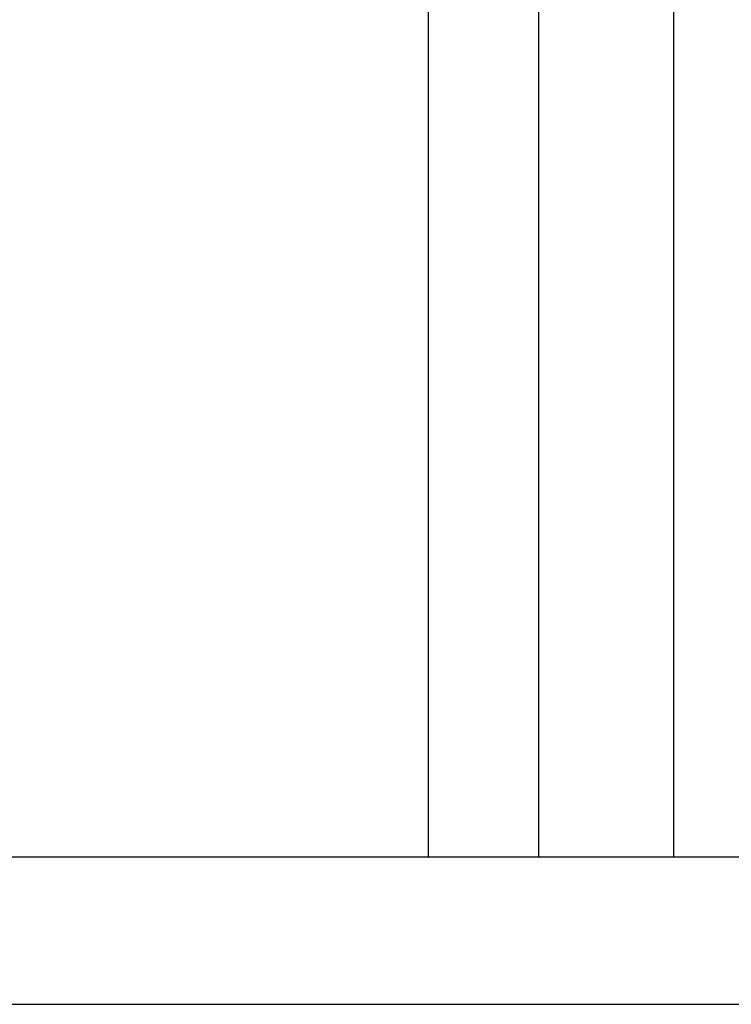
# Model space of a CAD drawing. Header units: inches. Extents: x 24 to 1128, y -94 to 748.
# Tile 351 of 573: x 551 to 589, y 290 to 343. Entities that reach past the tile are written whole.
import ezdxf

# ---------------------------------------------------------------- set-up
doc = ezdxf.new("R2010")
doc.units = ezdxf.units.IN
doc.header["$LTSCALE"] = 32
doc.header["$MEASUREMENT"] = 0
doc.layers.add('Visible (ANSI)', color=7, linetype='Continuous', lineweight=30)

msp = doc.modelspace()

# ---------------------------------------------------------------- linework, layer by layer
at = {"layer": 'Visible (ANSI)'}
for p, q in [((586.06989, 352.81362), (586.06989, 297.50112)), ((572.73989, 350.81362), (572.73989, 297.50112)), ((578.73989, 350.81362), (578.73989, 297.50112)), ((730.38339, 297.50112), (472.38339, 297.50112)), ((480.38339, 289.50112), (722.38339, 289.50112))]:
    msp.add_line(p, q, dxfattribs=at)

doc.saveas('drawing.dxf')
